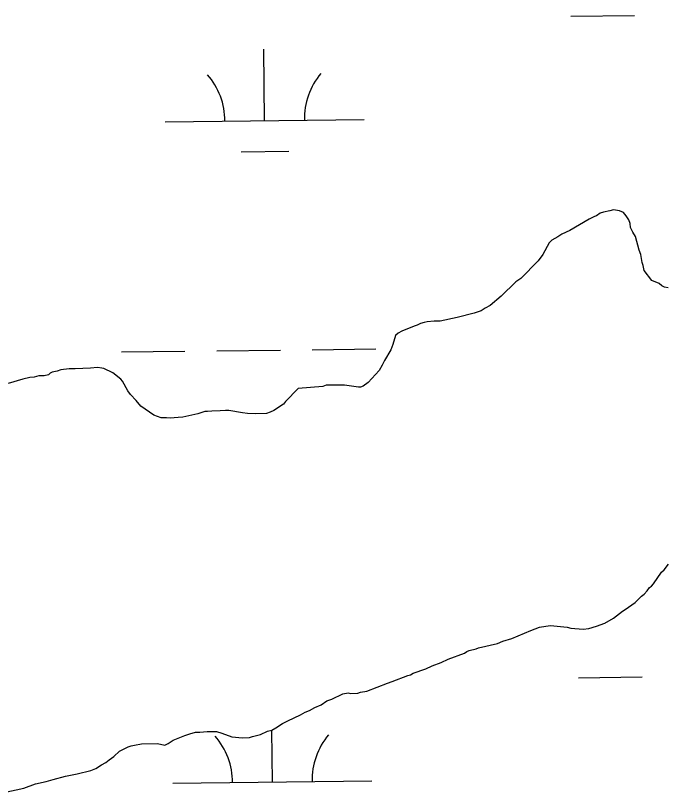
# Model space of a CAD drawing. Extents: x 3684037 to 3722149, y 433263 to 459021.
# Drawn here: x 3691920.6 to 3692247.4, y 445479.9 to 445870.6 of the extents above; entities that cross this region are included whole.
import ezdxf

# ---------------------------------------------------------------- set-up
doc = ezdxf.new("R2010")
doc.units = 0
doc.layers.add('V-TOPO-SHOR', color=7, linetype='Continuous')
doc.layers.add('V-WETL-SWMP', color=7, linetype='Continuous')

msp = doc.modelspace()

# ---------------------------------------------------------------- linework, layer by layer
at = {"layer": 'V-TOPO-SHOR'}
for p, q in [((3692211.67, 445769.61), (3692209, 445768.26)), ((3692212.74, 445769.89), (3692211.67, 445769.61)), ((3692214.6, 445771.24), (3692212.74, 445769.89)), ((3692216.21, 445771.78), (3692214.6, 445771.24)), ((3692219.42, 445772.34), (3692216.21, 445771.78)), ((3692221.29, 445772.89), (3692219.42, 445772.34)), ((3692224.23, 445772.37), (3692221.29, 445772.89)), ((3692226.38, 445771.58), (3692224.23, 445772.37)), ((3692227.73, 445769.98), (3692226.38, 445771.58)), ((3692229.08, 445767.85), (3692227.73, 445769.98)), ((3692209, 445768.26), (3692199.4, 445762.57)), ((3692229.63, 445765.98), (3692229.08, 445767.85)), ((3692229.91, 445764.11), (3692229.63, 445765.98)), ((3692199.4, 445762.57), (3692195.39, 445760.67)), ((3692231, 445761.7), (3692229.91, 445764.11)), ((3692193.26, 445759.32), (3692190.32, 445757.7)), ((3692195.39, 445760.67), (3692193.26, 445759.32)), ((3692232.35, 445759.57), (3692231, 445761.7)), ((3692234.27, 445752.62), (3692232.35, 445759.57)), ((3692188.99, 445756.35), (3692185.82, 445750.44)), ((3692190.32, 445757.7), (3692188.99, 445756.35)), ((3692185.82, 445750.44), (3692183.43, 445747.21)), ((3692235.08, 445750.48), (3692234.27, 445752.62)), ((3692235.65, 445746.47), (3692235.08, 445750.48)), ((3692183.43, 445747.21), (3692174.65, 445738.32)), ((3692236.19, 445744.87), (3692235.65, 445746.47)), ((3692236.74, 445742.46), (3692236.19, 445744.87)), ((3692240.52, 445737.4), (3692236.74, 445742.46)), ((3692172.25, 445736.7), (3692164.8, 445729.42)), ((3692174.65, 445738.32), (3692172.25, 445736.7)), ((3692244.28, 445735.82), (3692240.52, 445737.4)), ((3692245.63, 445734.75), (3692244.28, 445735.82)), ((3692246.97, 445733.96), (3692245.63, 445734.75)), ((3692248.85, 445733.7), (3692246.97, 445733.96)), ((3692164.8, 445729.42), (3692159.21, 445724.83)), ((3692156.8, 445723.48), (3692154.67, 445722.13)), ((3692159.21, 445724.83), (3692156.8, 445723.48)), ((3692142.64, 445718.84), (3692134.09, 445716.91)), ((3692151.2, 445721.03), (3692142.64, 445718.84)), ((3692154.67, 445722.13), (3692151.2, 445721.03)), ((3692122.59, 445714.96), (3692120.98, 445714.42)), ((3692124.19, 445715.77), (3692122.59, 445714.96)), ((3692126.06, 445716.32), (3692124.19, 445715.77)), ((3692127.66, 445716.6), (3692126.06, 445716.32)), ((3692131.14, 445716.89), (3692127.66, 445716.6)), ((3692134.09, 445716.91), (3692131.14, 445716.89)), ((3692114.84, 445711.97), (3692112.97, 445710.88)), ((3692120.98, 445714.42), (3692114.84, 445711.97)), ((3692111.64, 445709.8), (3692110.33, 445705.24)), ((3692112.97, 445710.88), (3692111.64, 445709.8)), ((3692110.33, 445705.24), (3692109.28, 445702.56)), ((3692109.28, 445702.56), (3692106.1, 445697.18)), ((3692106.1, 445697.18), (3692105.04, 445694.77)), ((3691941.46, 445691.85), (3691939.06, 445691.3)), ((3691943.33, 445692.4), (3691941.46, 445691.85)), ((3691947.61, 445692.96), (3691943.33, 445692.4)), ((3691950.56, 445692.98), (3691947.61, 445692.96)), ((3691958.32, 445693.3), (3691950.56, 445692.98)), ((3691961.8, 445693.59), (3691958.32, 445693.3)), ((3691963.95, 445693.33), (3691961.8, 445693.59)), ((3691965.02, 445693.07), (3691963.95, 445693.33)), ((3691969.58, 445690.96), (3691965.02, 445693.07)), ((3692103.45, 445692.08), (3692097.87, 445686.15)), ((3692105.04, 445694.77), (3692103.45, 445692.08)), ((3691924.35, 445687.73), (3691916.87, 445685.54)), ((3691927.83, 445688.55), (3691924.35, 445687.73)), ((3691929.97, 445688.83), (3691927.83, 445688.55)), ((3691932.38, 445689.39), (3691929.97, 445688.83)), ((3691935.05, 445689.4), (3691932.38, 445689.39)), ((3691937.19, 445689.95), (3691935.05, 445689.4)), ((3691937.99, 445690.76), (3691937.19, 445689.95)), ((3691939.06, 445691.3), (3691937.99, 445690.76)), ((3691973.62, 445687.77), (3691969.58, 445690.96)), ((3691974.43, 445686.71), (3691973.62, 445687.77)), ((3691977.14, 445681.91), (3691974.43, 445686.71)), ((3692075.12, 445684.14), (3692062.81, 445682.99)), ((3692076.73, 445684.68), (3692075.12, 445684.14)), ((3692086.1, 445684.74), (3692076.73, 445684.68)), ((3692093.06, 445683.71), (3692086.1, 445684.74)), ((3692094.14, 445683.72), (3692093.06, 445683.71)), ((3692095.47, 445684.26), (3692094.14, 445683.72)), ((3692097.87, 445686.15), (3692095.47, 445684.26)), ((3691978.49, 445680.04), (3691977.14, 445681.91)), ((3691981.19, 445677.11), (3691978.49, 445680.04)), ((3692062.81, 445682.99), (3692056.43, 445676.52)), ((3691983.61, 445674.18), (3691981.19, 445677.11)), ((3692056.43, 445676.52), (3692055.37, 445675.17)), ((3691985.77, 445672.59), (3691983.61, 445674.18)), ((3691990.07, 445669.67), (3691985.77, 445672.59)), ((3692026.2, 445672.04), (3692023.52, 445671.76)), ((3692027.81, 445672.05), (3692026.2, 445672.04)), ((3692034.78, 445670.76), (3692027.81, 445672.05)), ((3692050.57, 445671.93), (3692048.7, 445671.11)), ((3692055.37, 445675.17), (3692050.57, 445671.93)), ((3691993.83, 445668.36), (3691990.07, 445669.67)), ((3691996.5, 445668.37), (3691993.83, 445668.36)), ((3691998.38, 445668.12), (3691996.5, 445668.37)), ((3692002.39, 445668.41), (3691998.38, 445668.12)), ((3692004.8, 445668.69), (3692002.39, 445668.41)), ((3692007.74, 445669.25), (3692004.8, 445668.69)), ((3692012.29, 445670.35), (3692007.74, 445669.25)), ((3692015.76, 445671.44), (3692012.29, 445670.35)), ((3692017.1, 445671.45), (3692015.76, 445671.44)), ((3692019.24, 445671.73), (3692017.1, 445671.45)), ((3692023.52, 445671.76), (3692019.24, 445671.73)), ((3692037.19, 445670.51), (3692034.78, 445670.76)), ((3692041.21, 445670.26), (3692037.19, 445670.51)), ((3692046.83, 445670.57), (3692041.21, 445670.26)), ((3692048.7, 445671.11), (3692046.83, 445670.57)), ((3692246.8, 445591.78), (3692248.93, 445594.74)), ((3692241.49, 445584.79), (3692245.47, 445590.7)), ((3692245.47, 445590.7), (3692246.8, 445591.78)), ((3692238.3, 445581.28), (3692239.36, 445582.9)), ((3692239.36, 445582.9), (3692240.43, 445583.71)), ((3692240.43, 445583.71), (3692241.49, 445584.79)), ((3692232.18, 445575.36), (3692235.37, 445578.59)), ((3692235.37, 445578.59), (3692236.71, 445579.67)), ((3692236.71, 445579.67), (3692238.3, 445581.28)), ((3692227.12, 445571.84), (3692232.18, 445575.36)), ((3692221.25, 445567.52), (3692225.78, 445571.03)), ((3692225.78, 445571.03), (3692227.12, 445571.84)), ((3692216.98, 445565.08), (3692221.25, 445567.52)), ((3692179.79, 445561.37), (3692184.06, 445563)), ((3692184.06, 445563), (3692187.27, 445563.56)), ((3692187.27, 445563.56), (3692189.68, 445563.84)), ((3692189.68, 445563.84), (3692197.99, 445563.09)), ((3692197.99, 445563.09), (3692199.86, 445562.57)), ((3692199.86, 445562.57), (3692206.03, 445562.07)), ((3692208.97, 445562.36), (3692212.71, 445563.45)), ((3692212.71, 445563.45), (3692216.98, 445565.08)), ((3692170.18, 445557.29), (3692179.79, 445561.37)), ((3692206.03, 445562.07), (3692208.97, 445562.36)), ((3692153.34, 445552.63), (3692162.96, 445554.83)), ((3692162.96, 445554.83), (3692165.63, 445555.92)), ((3692165.63, 445555.92), (3692170.18, 445557.29)), ((3692147.46, 445550.72), (3692148.8, 445551.26)), ((3692148.8, 445551.26), (3692152.27, 445552.09)), ((3692152.27, 445552.09), (3692153.34, 445552.63)), ((3692134.64, 445545.28), (3692138.11, 445546.91)), ((3692138.11, 445546.91), (3692146.39, 445549.91)), ((3692146.39, 445549.91), (3692147.46, 445550.72)), ((3692126.9, 445542.02), (3692130.1, 445543.65)), ((3692130.1, 445543.65), (3692134.64, 445545.28)), ((3692119.15, 445539.03), (3692120.49, 445539.84)), ((3692120.49, 445539.84), (3692126.9, 445542.02)), ((3692107.67, 445534.94), (3692110.07, 445535.75)), ((3692110.07, 445535.75), (3692117.82, 445538.75)), ((3692117.82, 445538.75), (3692119.15, 445539.03)), ((3692097.25, 445530.85), (3692107.67, 445534.94)), ((3692079.6, 445526.73), (3692085.21, 445529.44)), ((3692085.21, 445529.44), (3692087.88, 445529.99)), ((3692087.88, 445529.99), (3692089.22, 445529.73)), ((3692089.22, 445529.73), (3692092.7, 445529.75)), ((3692092.7, 445529.75), (3692094.04, 445530.3)), ((3692094.04, 445530.3), (3692097.25, 445530.85)), ((3692071.06, 445522.65), (3692074.27, 445524.01)), ((3692074.27, 445524.01), (3692077.2, 445525.91)), ((3692077.2, 445525.91), (3692079.6, 445526.73)), ((3692063.86, 445518.86), (3692066.26, 445520.21)), ((3692066.26, 445520.21), (3692068.39, 445521.03)), ((3692068.39, 445521.03), (3692071.06, 445522.65)), ((3692054.78, 445514.52), (3692057.45, 445515.87)), ((3692057.45, 445515.87), (3692063.86, 445518.86)), ((3692049.45, 445511.27), (3692051.58, 445512.36)), ((3692051.58, 445512.36), (3692054.78, 445514.52)), ((3691999.94, 445506.14), (3692005.82, 445508.58)), ((3692005.82, 445508.58), (3692008.22, 445509.4)), ((3692008.22, 445509.4), (3692011.16, 445510.23)), ((3692011.16, 445510.23), (3692013.31, 445510.24)), ((3692013.31, 445510.24), (3692017.05, 445510.53)), ((3692017.05, 445510.53), (3692021.6, 445510.56)), ((3692021.6, 445510.56), (3692024.29, 445509.77)), ((3692024.29, 445509.77), (3692029.39, 445507.93)), ((3692029.39, 445507.93), (3692034.74, 445507.43)), ((3692038.22, 445507.45), (3692039.83, 445508)), ((3692039.83, 445508), (3692043.84, 445509.09)), ((3692043.84, 445509.09), (3692047.31, 445510.72)), ((3692047.31, 445510.72), (3692049.45, 445511.27)), ((3691980.41, 445503.6), (3691983.89, 445504.43)), ((3691983.89, 445504.43), (3691991.92, 445504.48)), ((3691991.92, 445504.48), (3691995.68, 445503.7)), ((3691995.68, 445503.7), (3691997.28, 445504.51)), ((3691997.28, 445504.51), (3691999.94, 445506.14)), ((3692034.74, 445507.43), (3692038.22, 445507.45)), ((3691970.01, 445497.91), (3691972.94, 445500.61)), ((3691972.94, 445500.61), (3691977.21, 445502.78)), ((3691977.21, 445502.78), (3691978.81, 445503.33)), ((3691978.81, 445503.33), (3691980.41, 445503.6)), ((3691966.01, 445494.94), (3691967.61, 445496.29)), ((3691967.61, 445496.29), (3691970.01, 445497.91)), ((3691960.94, 445491.97), (3691963.88, 445493.86)), ((3691963.88, 445493.86), (3691966.01, 445494.94)), ((3691945.7, 445488.12), (3691951.59, 445489.23)), ((3691951.59, 445489.23), (3691958.54, 445490.88)), ((3691958.54, 445490.88), (3691960.94, 445491.97)), ((3691930.73, 445484.28), (3691936.08, 445485.38)), ((3691936.08, 445485.38), (3691939.56, 445486.48)), ((3691939.56, 445486.48), (3691945.7, 445488.12)), ((3691914.7, 445479.89), (3691924.86, 445482.1)), ((3691924.86, 445482.1), (3691930.73, 445484.28))]:
    msp.add_line(p, q, dxfattribs=at)
at = {"layer": 'V-WETL-SWMP'}
for p, q in [((3692199.88, 445870.27), (3692231.87, 445870.64)), ((3692045.88, 445817.73), (3692045.47, 445853.73)), ((3691995.89, 445817.15), (3692095.88, 445818.31)), ((3692034.07, 445802.16), (3692058.06, 445802.44)), ((3691973.83, 445701.45), (3692005.82, 445701.83)), ((3692021.82, 445702.01), (3692053.82, 445702.39)), ((3692069.82, 445702.57), (3692101.82, 445702.94)), ((3692246.8, 445591.78), (3692248.93, 445594.74)), ((3692241.49, 445584.79), (3692245.47, 445590.7)), ((3692245.47, 445590.7), (3692246.8, 445591.78)), ((3692238.3, 445581.28), (3692239.36, 445582.9)), ((3692239.36, 445582.9), (3692240.43, 445583.71)), ((3692240.43, 445583.71), (3692241.49, 445584.79)), ((3692232.18, 445575.36), (3692235.37, 445578.59)), ((3692235.37, 445578.59), (3692236.71, 445579.67)), ((3692236.71, 445579.67), (3692238.3, 445581.28)), ((3692227.12, 445571.84), (3692232.18, 445575.36)), ((3692221.25, 445567.52), (3692225.78, 445571.03)), ((3692225.78, 445571.03), (3692227.12, 445571.84)), ((3692216.98, 445565.08), (3692221.25, 445567.52)), ((3692179.79, 445561.37), (3692184.06, 445563)), ((3692184.06, 445563), (3692187.27, 445563.56)), ((3692187.27, 445563.56), (3692189.68, 445563.84)), ((3692189.68, 445563.84), (3692197.99, 445563.09)), ((3692197.99, 445563.09), (3692199.86, 445562.57)), ((3692199.86, 445562.57), (3692206.03, 445562.07)), ((3692208.97, 445562.36), (3692212.71, 445563.45)), ((3692212.71, 445563.45), (3692216.98, 445565.08)), ((3692170.18, 445557.29), (3692179.79, 445561.37)), ((3692206.03, 445562.07), (3692208.97, 445562.36)), ((3692153.34, 445552.63), (3692162.96, 445554.83)), ((3692162.96, 445554.83), (3692165.63, 445555.92)), ((3692165.63, 445555.92), (3692170.18, 445557.29)), ((3692147.46, 445550.72), (3692148.8, 445551.26)), ((3692148.8, 445551.26), (3692152.27, 445552.09)), ((3692152.27, 445552.09), (3692153.34, 445552.63)), ((3692134.64, 445545.28), (3692138.11, 445546.91)), ((3692138.11, 445546.91), (3692146.39, 445549.91)), ((3692146.39, 445549.91), (3692147.46, 445550.72)), ((3692126.9, 445542.02), (3692130.1, 445543.65)), ((3692130.1, 445543.65), (3692134.64, 445545.28)), ((3692119.15, 445539.03), (3692120.49, 445539.84)), ((3692120.49, 445539.84), (3692126.9, 445542.02)), ((3692107.67, 445534.94), (3692110.07, 445535.75)), ((3692110.07, 445535.75), (3692117.82, 445538.75)), ((3692117.82, 445538.75), (3692119.15, 445539.03)), ((3692203.74, 445537.62), (3692235.73, 445537.99)), ((3692097.25, 445530.85), (3692107.67, 445534.94)), ((3692079.6, 445526.73), (3692085.21, 445529.44)), ((3692085.21, 445529.44), (3692087.88, 445529.99)), ((3692087.88, 445529.99), (3692089.22, 445529.73)), ((3692089.22, 445529.73), (3692092.7, 445529.75)), ((3692092.7, 445529.75), (3692094.04, 445530.3)), ((3692094.04, 445530.3), (3692097.25, 445530.85)), ((3692071.06, 445522.65), (3692074.27, 445524.01)), ((3692074.27, 445524.01), (3692077.2, 445525.91)), ((3692077.2, 445525.91), (3692079.6, 445526.73)), ((3692063.86, 445518.86), (3692066.26, 445520.21)), ((3692066.26, 445520.21), (3692068.39, 445521.03)), ((3692068.39, 445521.03), (3692071.06, 445522.65)), ((3692054.78, 445514.52), (3692057.45, 445515.87)), ((3692057.45, 445515.87), (3692063.86, 445518.86)), ((3692049.45, 445511.27), (3692051.58, 445512.36)), ((3692051.58, 445512.36), (3692054.78, 445514.52)), ((3691999.94, 445506.14), (3692005.82, 445508.58)), ((3692005.82, 445508.58), (3692008.22, 445509.4)), ((3692008.22, 445509.4), (3692011.16, 445510.23)), ((3692011.16, 445510.23), (3692013.31, 445510.24)), ((3692013.31, 445510.24), (3692017.05, 445510.53)), ((3692017.05, 445510.53), (3692021.6, 445510.56)), ((3692021.6, 445510.56), (3692024.29, 445509.77)), ((3692024.29, 445509.77), (3692029.39, 445507.93)), ((3692029.39, 445507.93), (3692034.74, 445507.43)), ((3692038.22, 445507.45), (3692039.83, 445508)), ((3692039.83, 445508), (3692043.84, 445509.09)), ((3692043.84, 445509.09), (3692047.31, 445510.72)), ((3692047.31, 445510.72), (3692049.45, 445511.27)), ((3692049.74, 445485.08), (3692049.44, 445511.27)), ((3691980.41, 445503.6), (3691983.89, 445504.43)), ((3691983.89, 445504.43), (3691991.92, 445504.48)), ((3691991.92, 445504.48), (3691995.68, 445503.7)), ((3691995.68, 445503.7), (3691997.28, 445504.51)), ((3691997.28, 445504.51), (3691999.94, 445506.14)), ((3692034.74, 445507.43), (3692038.22, 445507.45)), ((3691970.01, 445497.91), (3691972.94, 445500.61)), ((3691972.94, 445500.61), (3691977.21, 445502.78)), ((3691977.21, 445502.78), (3691978.81, 445503.33)), ((3691978.81, 445503.33), (3691980.41, 445503.6)), ((3691966.01, 445494.94), (3691967.61, 445496.29)), ((3691967.61, 445496.29), (3691970.01, 445497.91)), ((3691960.94, 445491.97), (3691963.88, 445493.86)), ((3691963.88, 445493.86), (3691966.01, 445494.94)), ((3691945.7, 445488.12), (3691951.59, 445489.23)), ((3691951.59, 445489.23), (3691958.54, 445490.88)), ((3691958.54, 445490.88), (3691960.94, 445491.97)), ((3691930.73, 445484.28), (3691936.08, 445485.38)), ((3691936.08, 445485.38), (3691939.56, 445486.48)), ((3691939.56, 445486.48), (3691945.7, 445488.12)), ((3691999.75, 445484.5), (3692099.74, 445485.66)), ((3691914.7, 445479.89), (3691924.86, 445482.1)), ((3691924.86, 445482.1), (3691930.73, 445484.28))]:
    msp.add_line(p, q, dxfattribs=at)
for points in [[(3692248.85, 445733.7), (3692246.97, 445733.96), (3692245.63, 445734.75), (3692244.28, 445735.82), (3692240.52, 445737.4), (3692236.74, 445742.46), (3692236.19, 445744.87), (3692235.65, 445746.47), (3692235.08, 445750.48), (3692234.27, 445752.62), (3692232.35, 445759.57), (3692231, 445761.7), (3692229.91, 445764.11), (3692229.63, 445765.98), (3692229.08, 445767.85), (3692227.73, 445769.98), (3692226.38, 445771.58), (3692224.23, 445772.37), (3692221.29, 445772.89), (3692219.42, 445772.34), (3692216.21, 445771.78), (3692214.6, 445771.24), (3692212.74, 445769.89), (3692211.67, 445769.61), (3692209, 445768.26), (3692199.4, 445762.57), (3692195.39, 445760.67), (3692193.26, 445759.32), (3692190.32, 445757.7), (3692188.99, 445756.35), (3692185.82, 445750.44), (3692183.43, 445747.21), (3692174.65, 445738.32), (3692172.25, 445736.7), (3692164.8, 445729.42), (3692159.21, 445724.83), (3692156.8, 445723.48), (3692154.67, 445722.13), (3692151.2, 445721.03), (3692142.64, 445718.84), (3692134.09, 445716.91), (3692131.14, 445716.89), (3692127.66, 445716.6), (3692126.06, 445716.32), (3692124.19, 445715.77), (3692122.59, 445714.96), (3692120.98, 445714.42), (3692114.84, 445711.97), (3692112.97, 445710.88), (3692111.64, 445709.8), (3692110.33, 445705.24), (3692109.28, 445702.56), (3692106.1, 445697.18), (3692105.04, 445694.77), (3692103.45, 445692.08), (3692097.87, 445686.15), (3692095.47, 445684.26), (3692094.14, 445683.72)], [(3692094.14, 445683.72), (3692093.06, 445683.71), (3692086.1, 445684.74), (3692076.73, 445684.68), (3692075.12, 445684.14), (3692062.81, 445682.99), (3692056.43, 445676.52), (3692055.37, 445675.17), (3692050.57, 445671.93), (3692048.7, 445671.11), (3692046.83, 445670.57), (3692041.21, 445670.26), (3692037.19, 445670.51), (3692034.78, 445670.76), (3692027.81, 445672.05), (3692026.2, 445672.04), (3692023.52, 445671.76), (3692019.24, 445671.73), (3692017.1, 445671.45), (3692015.76, 445671.44), (3692012.29, 445670.35), (3692007.74, 445669.25), (3692004.8, 445668.69), (3692002.39, 445668.41), (3691998.38, 445668.12), (3691996.5, 445668.37), (3691993.83, 445668.36), (3691990.07, 445669.67), (3691985.77, 445672.59), (3691983.61, 445674.18), (3691981.19, 445677.11), (3691978.49, 445680.04), (3691977.14, 445681.91), (3691974.43, 445686.71), (3691973.62, 445687.77), (3691969.58, 445690.96), (3691965.02, 445693.07), (3691963.95, 445693.34), (3691961.8, 445693.59), (3691958.32, 445693.3), (3691950.56, 445692.98), (3691947.62, 445692.96), (3691943.33, 445692.4), (3691941.46, 445691.85), (3691939.06, 445691.3), (3691937.99, 445690.76), (3691937.19, 445689.95), (3691935.05, 445689.4), (3691932.38, 445689.39), (3691929.97, 445688.84), (3691927.83, 445688.55), (3691924.35, 445687.73), (3691916.87, 445685.54)]]:
    msp.add_lwpolyline(points, dxfattribs=at)
for centre, start, end in [((3691990.64, 445817.57), 359.8949, 41.4385), ((3692101.12, 445818.85), 139.8949, 181.4385), ((3691994.5, 445484.91), 359.8949, 41.4385), ((3692104.98, 445486.2), 139.8949, 181.4385)]:
    msp.add_arc(centre, 35.25, start, end, dxfattribs=at)

doc.saveas('drawing.dxf')
